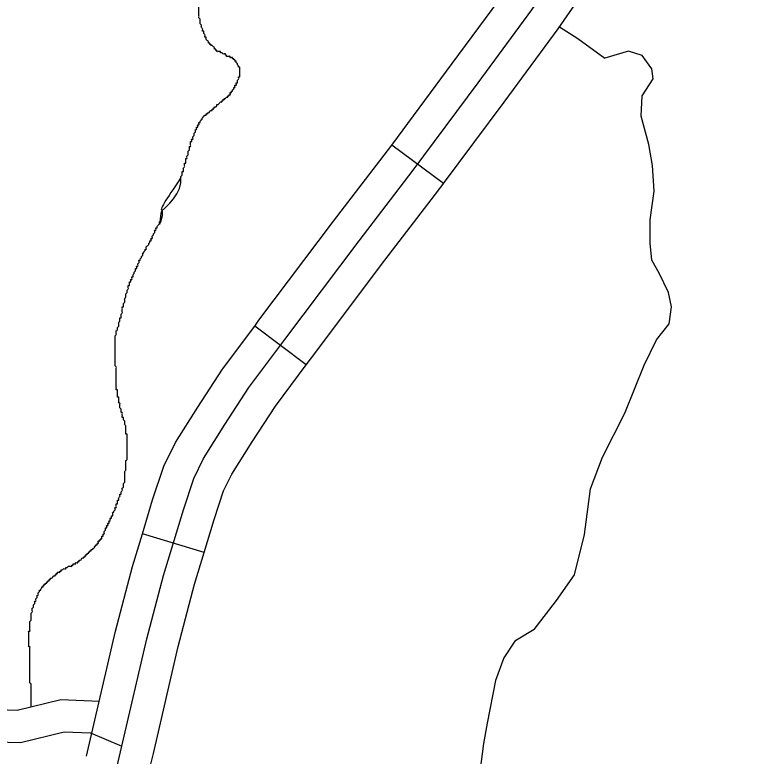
# Model space of a CAD drawing. Extents: x 813775 to 1157140, y 1757555 to 1979907.
# Drawn here: x 1054390 to 1057836, y 1856294 to 1859740 of the extents above; entities that cross this region are included whole.
import ezdxf

# ---------------------------------------------------------------- set-up
doc = ezdxf.new("R2010")
doc.units = 0
for name, color, linetype in [('Level 32', 7, 'Continuous'), ('Level 35', 7, 'Continuous'), ('Level 45', 7, 'Continuous'), ('Level 5', 7, 'Continuous')]:
    doc.layers.add(name, color=color, linetype=linetype)

msp = doc.modelspace()

# ---------------------------------------------------------------- linework, layer by layer
at = {"layer": 'Level 32'}
for p, q in [((1056383.1, 1858955.5), (1056142.4, 1859134.5)), ((1055745, 1858113.4), (1055504.9, 1858293.3)), ((1055269.9, 1857240), (1054982.7, 1857326.5))]:
    msp.add_line(p, q, dxfattribs=at)
for points in [[(1056142.4, 1859134.5), (1056423.6, 1859512.8), (1056671, 1859849.5), (1056762.7, 1859982.4)], [(1056383.1, 1858955.5), (1056664.8, 1859334.5), (1056915.5, 1859675.4), (1057009.7, 1859812.1)], [(1055504.9, 1858293.3), (1055524.8, 1858319.8), (1055871.1, 1858780.4), (1056122.3, 1859107.5), (1056142.4, 1859134.5)], [(1055745, 1858113.4), (1055764.7, 1858139.7), (1056109.9, 1858598.8), (1056361.7, 1858926.6), (1056383.1, 1858955.5)], [(1054982.7, 1857326.5), (1055030.3, 1857484.5), (1055082.5, 1857641.3), (1055136.4, 1857751.2), (1055240.3, 1857916), (1055354.8, 1858093), (1055504.9, 1858293.3)], [(1055269.9, 1857240), (1055316.2, 1857393.8), (1055360.7, 1857527.4), (1055398.7, 1857604.8), (1055493.1, 1857754.6), (1055601, 1857921.3), (1055745, 1858113.4)], [(1054722.9, 1856293.7), (1054741.9, 1856374.5), (1054858.4, 1856875), (1054937, 1857174.9), (1054982.7, 1857326.5)], [(1055015, 1856225.1), (1055034, 1856306.3), (1055149.6, 1856802.9), (1055225.8, 1857093.5), (1055269.9, 1857240)]]:
    msp.add_lwpolyline(points, dxfattribs=at)
at = {"layer": 'Level 35'}
for points in [[(1056921.9, 1859684.7), (1057006.6, 1859630.1), (1057132.2, 1859538.7)], [(1057343.1, 1858786.9), (1057362.6, 1858919.5), (1057354.2, 1859039.6), (1057337.5, 1859137.3), (1057301.2, 1859268.5), (1057306.8, 1859363.5), (1057357, 1859441.6), (1057351.4, 1859489.1), (1057306.8, 1859550.5), (1057242.6, 1859570.1), (1057132.2, 1859538.7)], [(1056804.6, 1856882.6), (1056907.9, 1857016.6), (1056991.6, 1857136.7), (1057039, 1857323.8), (1057066.9, 1857536), (1057122.7, 1857684), (1057225.9, 1857887.8), (1057315.2, 1858111.2), (1057373.7, 1858228.4), (1057432.3, 1858303.8), (1057443.5, 1858382), (1057429.5, 1858449), (1057384.9, 1858538.4), (1057351.4, 1858599.8), (1057343.1, 1858678), (1057343.1, 1858786.9)], [(1051459.7, 1857513.2), (1051627.5, 1857666.4), (1051711.4, 1857686.1), (1051825, 1857686.1), (1052111.3, 1857646.6), (1052343.3, 1857577.4), (1052585.1, 1857429.2), (1052827, 1857271.1), (1053103.4, 1857088.3), (1053231.7, 1856964.8), (1053330.4, 1856851.1), (1053409.4, 1856782), (1053562.4, 1856678.2), (1053715.5, 1856599.1), (1053804.3, 1856559.6), (1053893.1, 1856510.2), (1054031.4, 1856436.1), (1054159.7, 1856381.8), (1054243.6, 1856362), (1054416.4, 1856357.1), (1054618.7, 1856406.5), (1054742.1, 1856401.5), (1054887.9, 1856340.4)], [(1056804.6, 1856882.6), (1056714.2, 1856829), (1056664, 1856750.8), (1056624.9, 1856644.7)], [(1056624.9, 1856644.7), (1056585.3, 1856447.3), (1056568.6, 1856352.4), (1056551.8, 1856221.2), (1056543.5, 1856145.8), (1056565.8, 1856073.2), (1056621.6, 1855997.8), (1056649.5, 1855925.2), (1056669, 1855813.5), (1056699.7, 1855542.7), (1056719.2, 1855464.5), (1056775, 1855372.4), (1056794.5, 1855291.4), (1056805.7, 1855221.6), (1056794.5, 1855160.2), (1056747.1, 1855098.7), (1056671.8, 1855037.3), (1056616, 1854970.3), (1056568.6, 1854883.7)]]:
    msp.add_lwpolyline(points, dxfattribs=at)
for points in [[(1055262.8, 1859669.5), (1055262.8, 1859675.1), (1055257.2, 1859680.7), (1055257.2, 1859686.2), (1055257.2, 1859691.8), (1055251.6, 1859697.4), (1055251.6, 1859703), (1055251.6, 1859708.6), (1055251.6, 1859714.1), (1055251.6, 1859719.7), (1055246, 1859725.3), (1055246, 1859730.9), (1055246, 1859736.5), (1055246, 1859742.1), (1055246, 1859747.6), (1055246, 1859753.2), (1055246, 1859758.8), (1055246, 1859764.4), (1055246, 1859770), (1055246, 1859775.5), (1055246, 1859781.1), (1055246, 1859786.7), (1055240.4, 1859786.7), (1055240.4, 1859792.3), (1055240.4, 1859797.9), (1055240.4, 1859803.4), (1055234.9, 1859809), (1055234.9, 1859814.6), (1055229.3, 1859820.2), (1055229.3, 1859825.8), (1055223.7, 1859825.8), (1055223.7, 1859831.4), (1055218.1, 1859836.9), (1055218.1, 1859842.5), (1055212.6, 1859842.5), (1055212.6, 1859848.1), (1055207, 1859848.1), (1055201.4, 1859848.1), (1055201.4, 1859853.7), (1055195.8, 1859859.3), (1055195.8, 1859864.8), (1055190.2, 1859864.8), (1055184.7, 1859864.8), (1055184.7, 1859870.4), (1055179.1, 1859870.4), (1055179.1, 1859876), (1055173.5, 1859881.6), (1055173.5, 1859887.2), (1055167.9, 1859887.2), (1055167.9, 1859892.8), (1055167.9, 1859898.3), (1055162.3, 1859898.3), (1055162.3, 1859903.9), (1055156.8, 1859903.9), (1055156.8, 1859909.5), (1055156.8, 1859915.1), (1055156.8, 1859920.7), (1055151.2, 1859926.2), (1055151.2, 1859931.8), (1055151.2, 1859937.4), (1055145.6, 1859937.4), (1055145.6, 1859943), (1055145.6, 1859948.6), (1055140, 1859948.6), (1055140, 1859954.2), (1055140, 1859959.7), (1055134.5, 1859965.3), (1055134.5, 1859970.9), (1055134.5, 1859976.5), (1055128.9, 1859982.1), (1055128.9, 1859987.6), (1055128.9, 1859993.2), (1055128.9, 1859998.8), (1055128.9, 1860004.4), (1055128.9, 1860010), (1055123.3, 1860010), (1055123.3, 1860015.5), (1055123.3, 1860021.1), (1055123.3, 1860026.7), (1055123.3, 1860032.3), (1055123.3, 1860037.9), (1055123.3, 1860043.5), (1055123.3, 1860049), (1055123.3, 1860054.6), (1055123.3, 1860060.2), (1055123.3, 1860065.8), (1055123.3, 1860071.4), (1055123.3, 1860076.9), (1055123.3, 1860082.5), (1055123.3, 1860088.1), (1055123.3, 1860093.7)], [(1055363.2, 1859351.3), (1055368.8, 1859351.3), (1055374.3, 1859356.9), (1055379.9, 1859356.9), (1055379.9, 1859362.5), (1055385.5, 1859362.5), (1055385.5, 1859368.1), (1055391.1, 1859368.1), (1055391.1, 1859373.7), (1055391.1, 1859379.3), (1055396.7, 1859379.3), (1055396.7, 1859384.8), (1055402.2, 1859384.8), (1055402.2, 1859390.4), (1055407.8, 1859396), (1055407.8, 1859401.6), (1055413.4, 1859401.6), (1055413.4, 1859407.2), (1055413.4, 1859412.7), (1055419, 1859412.7), (1055419, 1859418.3), (1055419, 1859423.9), (1055424.6, 1859423.9), (1055424.6, 1859429.5), (1055424.6, 1859435.1), (1055430.1, 1859440.7), (1055430.1, 1859446.2), (1055430.1, 1859451.8), (1055435.7, 1859451.8), (1055435.7, 1859457.4), (1055435.7, 1859463), (1055435.7, 1859468.6), (1055435.7, 1859474.1), (1055435.7, 1859479.7), (1055435.7, 1859485.3), (1055435.7, 1859490.9), (1055435.7, 1859496.5), (1055430.1, 1859496.5), (1055430.1, 1859502), (1055424.6, 1859507.6), (1055424.6, 1859513.2), (1055419, 1859518.8), (1055419, 1859524.4), (1055413.4, 1859524.4), (1055413.4, 1859530), (1055407.8, 1859530), (1055407.8, 1859535.5), (1055402.2, 1859535.5), (1055402.2, 1859541.1), (1055396.7, 1859541.1), (1055391.1, 1859541.1), (1055391.1, 1859546.7), (1055385.5, 1859546.7), (1055379.9, 1859546.7), (1055374.3, 1859546.7), (1055374.3, 1859552.3), (1055368.8, 1859552.3), (1055368.8, 1859557.9), (1055363.2, 1859557.9), (1055357.6, 1859557.9), (1055352, 1859563.4), (1055346.4, 1859563.4), (1055346.4, 1859569), (1055340.9, 1859569), (1055335.3, 1859569), (1055329.7, 1859569), (1055329.7, 1859574.6), (1055324.1, 1859574.6), (1055324.1, 1859580.2), (1055318.6, 1859580.2), (1055318.6, 1859585.8), (1055313, 1859591.4), (1055307.4, 1859596.9), (1055301.8, 1859596.9), (1055301.8, 1859602.5), (1055296.2, 1859602.5), (1055296.2, 1859608.1), (1055290.7, 1859608.1), (1055290.7, 1859613.7), (1055285.1, 1859619.3), (1055279.5, 1859624.8), (1055279.5, 1859630.4), (1055279.5, 1859636), (1055273.9, 1859636), (1055273.9, 1859641.6), (1055273.9, 1859647.2), (1055268.3, 1859652.7), (1055268.3, 1859658.3), (1055268.3, 1859663.9), (1055262.8, 1859663.9), (1055262.8, 1859669.5)], [(1055162.3, 1858983), (1055073.1, 1858832.3), (1055162.3, 1858983), (1055162.3, 1858988.5), (1055167.9, 1858994.1), (1055167.9, 1858999.7), (1055167.9, 1859005.3), (1055167.9, 1859010.9), (1055173.5, 1859010.9), (1055173.5, 1859016.5), (1055173.5, 1859022), (1055173.5, 1859027.6), (1055179.1, 1859033.2), (1055179.1, 1859038.8), (1055179.1, 1859044.4), (1055179.1, 1859049.9), (1055184.7, 1859049.9), (1055184.7, 1859055.5), (1055184.7, 1859061.1), (1055184.7, 1859066.7), (1055184.7, 1859072.3), (1055190.2, 1859072.3), (1055190.2, 1859077.9), (1055190.2, 1859083.4), (1055195.8, 1859089), (1055195.8, 1859094.6), (1055195.8, 1859100.2), (1055195.8, 1859105.8), (1055201.4, 1859111.3), (1055201.4, 1859116.9), (1055201.4, 1859122.5), (1055201.4, 1859128.1), (1055207, 1859128.1), (1055207, 1859133.7), (1055207, 1859139.2), (1055207, 1859144.8), (1055207, 1859150.4), (1055212.6, 1859150.4), (1055212.6, 1859156), (1055212.6, 1859161.6), (1055218.1, 1859161.6), (1055218.1, 1859167.2), (1055218.1, 1859172.7), (1055223.7, 1859178.3), (1055223.7, 1859183.9), (1055223.7, 1859189.5), (1055229.3, 1859195.1), (1055229.3, 1859200.6), (1055229.3, 1859206.2), (1055234.9, 1859206.2), (1055234.9, 1859211.8), (1055234.9, 1859217.4), (1055240.4, 1859217.4), (1055240.4, 1859223), (1055240.4, 1859228.6), (1055246, 1859228.6), (1055246, 1859234.1), (1055246, 1859239.7), (1055251.6, 1859239.7), (1055251.6, 1859245.3), (1055257.2, 1859250.9), (1055257.2, 1859256.5), (1055262.8, 1859256.5), (1055262.8, 1859262), (1055268.3, 1859267.6), (1055273.9, 1859273.2), (1055279.5, 1859273.2), (1055279.5, 1859278.8), (1055285.1, 1859278.8), (1055285.1, 1859284.4), (1055290.7, 1859284.4), (1055296.2, 1859289.9), (1055301.8, 1859295.5), (1055307.4, 1859295.5), (1055307.4, 1859301.1), (1055313, 1859301.1), (1055313, 1859306.7), (1055318.6, 1859306.7), (1055318.6, 1859312.3), (1055324.1, 1859312.3), (1055329.7, 1859317.9), (1055329.7, 1859323.4), (1055335.3, 1859323.4), (1055340.9, 1859329), (1055346.4, 1859334.6), (1055352, 1859334.6), (1055352, 1859340.2), (1055357.6, 1859340.2), (1055357.6, 1859345.8), (1055363.2, 1859345.8), (1055363.2, 1859351.3)], [(1054995.5, 1858649.8), (1055001.1, 1858649.8), (1055001.1, 1858655.3), (1055001.1, 1858660.9), (1055006.7, 1858666.5), (1055012.3, 1858672.1), (1055012.3, 1858677.7), (1055017.9, 1858683.2), (1055017.9, 1858688.8), (1055023.4, 1858688.8), (1055023.4, 1858694.4), (1055023.4, 1858700), (1055029, 1858700), (1055029, 1858705.6), (1055029, 1858711.2), (1055034.6, 1858716.7), (1055034.6, 1858722.3), (1055040.2, 1858727.9), (1055040.2, 1858733.5), (1055040.2, 1858739.1), (1055045.7, 1858739.1), (1055045.7, 1858744.6), (1055045.7, 1858750.2), (1055051.3, 1858750.2), (1055051.3, 1858755.8), (1055056.9, 1858761.4), (1055073.1, 1858832.3), (1055062.5, 1858767), (1055062.5, 1858772.5), (1055062.5, 1858778.1), (1055068.1, 1858778.1)], [(1054856.1, 1858203.2), (1054856.1, 1858208.8), (1054856.1, 1858214.4), (1054856.1, 1858220), (1054856.1, 1858225.6), (1054856.1, 1858231.1), (1054856.1, 1858236.7), (1054856.1, 1858242.3), (1054856.1, 1858247.9), (1054861.6, 1858253.5), (1054861.6, 1858259), (1054861.6, 1858264.6), (1054861.6, 1858270.2), (1054867.2, 1858275.8), (1054867.2, 1858281.4), (1054867.2, 1858287), (1054872.8, 1858292.5), (1054872.8, 1858298.1), (1054872.8, 1858303.7), (1054872.8, 1858309.3), (1054878.4, 1858314.9), (1054878.4, 1858320.4), (1054878.4, 1858326), (1054878.4, 1858331.6), (1054884, 1858331.6), (1054884, 1858337.2), (1054884, 1858342.8), (1054884, 1858348.4), (1054889.5, 1858353.9), (1054889.5, 1858359.5), (1054889.5, 1858365.1), (1054889.5, 1858370.7), (1054889.5, 1858376.3), (1054889.5, 1858381.8), (1054895.1, 1858381.8), (1054895.1, 1858387.4), (1054895.1, 1858393), (1054895.1, 1858398.6), (1054900.7, 1858404.2), (1054900.7, 1858409.7), (1054900.7, 1858415.3), (1054900.7, 1858420.9), (1054906.3, 1858426.5), (1054906.3, 1858432.1), (1054906.3, 1858437.7), (1054906.3, 1858443.2), (1054911.9, 1858448.8), (1054911.9, 1858454.4), (1054911.9, 1858460), (1054917.4, 1858465.6), (1054917.4, 1858471.1), (1054917.4, 1858476.7), (1054917.4, 1858482.3), (1054923, 1858482.3), (1054923, 1858487.9), (1054923, 1858493.5), (1054923, 1858499.1), (1054928.6, 1858499.1), (1054928.6, 1858504.6), (1054928.6, 1858510.2), (1054934.2, 1858510.2), (1054934.2, 1858515.8), (1054934.2, 1858521.4), (1054939.7, 1858521.4), (1054939.7, 1858527), (1054939.7, 1858532.5), (1054945.3, 1858538.1), (1054945.3, 1858543.7), (1054950.9, 1858549.3), (1054950.9, 1858554.9), (1054950.9, 1858560.4), (1054956.5, 1858560.4), (1054956.5, 1858566), (1054956.5, 1858571.6), (1054962.1, 1858571.6), (1054962.1, 1858577.2), (1054962.1, 1858582.8), (1054967.6, 1858588.4), (1054967.6, 1858593.9), (1054967.6, 1858599.5), (1054973.2, 1858599.5), (1054973.2, 1858605.1), (1054978.8, 1858610.7), (1054978.8, 1858616.3), (1054984.4, 1858621.8), (1054984.4, 1858627.4), (1054984.4, 1858633), (1054990, 1858633), (1054990, 1858638.6), (1054995.5, 1858644.2), (1054995.5, 1858649.8)], [(1054911.9, 1857734.4), (1054911.9, 1857740), (1054911.9, 1857745.5), (1054911.9, 1857751.1), (1054911.9, 1857756.7), (1054911.9, 1857762.3), (1054911.9, 1857767.9), (1054911.9, 1857773.5), (1054911.9, 1857779), (1054911.9, 1857784.6), (1054911.9, 1857790.2), (1054906.3, 1857790.2), (1054906.3, 1857795.8), (1054906.3, 1857801.4), (1054906.3, 1857806.9), (1054906.3, 1857812.5), (1054906.3, 1857818.1), (1054906.3, 1857823.7), (1054906.3, 1857829.3), (1054900.7, 1857834.9), (1054900.7, 1857840.4), (1054900.7, 1857846), (1054900.7, 1857851.6), (1054895.1, 1857857.2), (1054895.1, 1857862.8), (1054895.1, 1857868.3), (1054889.5, 1857868.3), (1054889.5, 1857873.9), (1054889.5, 1857879.5), (1054889.5, 1857885.1), (1054889.5, 1857890.7), (1054884, 1857890.7), (1054884, 1857896.2), (1054884, 1857901.8), (1054884, 1857907.4), (1054878.4, 1857913), (1054878.4, 1857918.6), (1054878.4, 1857924.2), (1054878.4, 1857929.7), (1054878.4, 1857935.3), (1054872.8, 1857935.3), (1054872.8, 1857940.9), (1054872.8, 1857946.5), (1054872.8, 1857952.1), (1054872.8, 1857957.6), (1054872.8, 1857963.2), (1054867.2, 1857963.2), (1054867.2, 1857968.8), (1054867.2, 1857974.4), (1054867.2, 1857980), (1054867.2, 1857985.6), (1054867.2, 1857991.1), (1054867.2, 1857996.7), (1054861.6, 1857996.7), (1054861.6, 1858002.3), (1054861.6, 1858007.9), (1054861.6, 1858013.5), (1054861.6, 1858019), (1054861.6, 1858024.6), (1054861.6, 1858030.2), (1054861.6, 1858035.8), (1054861.6, 1858041.4), (1054861.6, 1858046.9), (1054861.6, 1858052.5), (1054861.6, 1858058.1), (1054861.6, 1858063.7), (1054861.6, 1858069.3), (1054861.6, 1858074.9), (1054861.6, 1858080.4), (1054861.6, 1858086), (1054861.6, 1858091.6), (1054861.6, 1858097.2), (1054861.6, 1858102.8), (1054856.1, 1858108.3), (1054856.1, 1858113.9), (1054856.1, 1858119.5), (1054856.1, 1858125.1), (1054856.1, 1858130.7), (1054856.1, 1858136.3), (1054856.1, 1858141.8), (1054856.1, 1858147.4), (1054856.1, 1858153), (1054856.1, 1858158.6), (1054856.1, 1858164.2), (1054856.1, 1858169.7), (1054856.1, 1858175.3), (1054856.1, 1858180.9), (1054856.1, 1858186.5), (1054856.1, 1858192.1), (1054856.1, 1858197.6), (1054856.1, 1858203.2)], [(1054794.7, 1857304.6), (1054794.7, 1857310.2), (1054794.7, 1857315.8), (1054800.3, 1857315.8), (1054800.3, 1857321.3), (1054800.3, 1857326.9), (1054805.9, 1857326.9), (1054805.9, 1857332.5), (1054805.9, 1857338.1), (1054811.4, 1857343.7), (1054811.4, 1857349.3), (1054811.4, 1857354.8), (1054817, 1857354.8), (1054817, 1857360.4), (1054817, 1857366), (1054822.6, 1857366), (1054822.6, 1857371.6), (1054822.6, 1857377.2), (1054828.2, 1857377.2), (1054828.2, 1857382.7), (1054828.2, 1857388.3), (1054833.8, 1857388.3), (1054833.8, 1857393.9), (1054833.8, 1857399.5), (1054839.3, 1857399.5), (1054839.3, 1857405.1), (1054839.3, 1857410.7), (1054844.9, 1857410.7), (1054844.9, 1857416.2), (1054844.9, 1857421.8), (1054844.9, 1857427.4), (1054850.5, 1857427.4), (1054850.5, 1857433), (1054856.1, 1857438.6), (1054856.1, 1857444.1), (1054856.1, 1857449.7), (1054861.6, 1857449.7), (1054861.6, 1857455.3), (1054861.6, 1857460.9), (1054861.6, 1857466.5), (1054867.2, 1857466.5), (1054867.2, 1857472.1), (1054867.2, 1857477.6), (1054867.2, 1857483.2), (1054872.8, 1857483.2), (1054872.8, 1857488.8), (1054872.8, 1857494.4), (1054878.4, 1857500), (1054878.4, 1857505.5), (1054878.4, 1857511.1), (1054884, 1857511.1), (1054884, 1857516.7), (1054884, 1857522.3), (1054889.5, 1857527.9), (1054889.5, 1857533.4), (1054889.5, 1857539), (1054895.1, 1857544.6), (1054895.1, 1857550.2), (1054895.1, 1857555.8), (1054895.1, 1857561.4), (1054900.7, 1857566.9), (1054900.7, 1857572.5), (1054900.7, 1857578.1), (1054900.7, 1857583.7), (1054900.7, 1857589.3), (1054900.7, 1857594.8), (1054900.7, 1857600.4), (1054900.7, 1857606), (1054900.7, 1857611.6), (1054900.7, 1857617.2), (1054906.3, 1857622.8), (1054906.3, 1857628.3), (1054906.3, 1857633.9), (1054906.3, 1857639.5), (1054906.3, 1857645.1), (1054906.3, 1857650.7), (1054906.3, 1857656.2), (1054906.3, 1857661.8), (1054906.3, 1857667.4), (1054911.9, 1857673), (1054911.9, 1857678.6), (1054911.9, 1857684.1), (1054911.9, 1857689.7), (1054911.9, 1857695.3), (1054911.9, 1857700.9), (1054911.9, 1857706.5), (1054911.9, 1857712.1), (1054911.9, 1857717.6), (1054911.9, 1857723.2), (1054911.9, 1857728.8), (1054911.9, 1857734.4)], [(1054499, 1857042.3), (1054499, 1857047.9), (1054499, 1857053.4), (1054504.6, 1857059), (1054504.6, 1857064.6), (1054510.2, 1857064.6), (1054510.2, 1857070.2), (1054515.8, 1857075.8), (1054515.8, 1857081.3), (1054521.3, 1857081.3), (1054521.3, 1857086.9), (1054526.9, 1857086.9), (1054526.9, 1857092.5), (1054532.5, 1857092.5), (1054532.5, 1857098.1), (1054538.1, 1857098.1), (1054538.1, 1857103.7), (1054543.7, 1857103.7), (1054543.7, 1857109.3), (1054549.2, 1857109.3), (1054549.2, 1857114.8), (1054554.8, 1857114.8), (1054554.8, 1857120.4), (1054560.4, 1857120.4), (1054566, 1857126), (1054571.5, 1857131.6), (1054577.1, 1857131.6), (1054577.1, 1857137.2), (1054582.7, 1857137.2), (1054582.7, 1857142.7), (1054588.3, 1857142.7), (1054588.3, 1857148.3), (1054593.9, 1857148.3), (1054599.4, 1857148.3), (1054599.4, 1857153.9), (1054605, 1857153.9), (1054605, 1857159.5), (1054610.6, 1857159.5), (1054616.2, 1857165.1), (1054621.8, 1857165.1), (1054627.3, 1857165.1), (1054627.3, 1857170.6), (1054632.9, 1857170.6), (1054638.5, 1857176.2), (1054644.1, 1857176.2), (1054649.6, 1857176.2), (1054655.2, 1857176.2), (1054655.2, 1857181.8), (1054660.8, 1857181.8), (1054660.8, 1857187.4), (1054666.4, 1857187.4), (1054672, 1857187.4), (1054672, 1857193), (1054677.5, 1857193), (1054683.1, 1857193), (1054683.1, 1857198.6), (1054688.7, 1857198.6), (1054688.7, 1857204.1), (1054694.3, 1857204.1), (1054699.9, 1857209.7), (1054705.4, 1857215.3), (1054711, 1857215.3), (1054711, 1857220.9), (1054716.6, 1857220.9), (1054716.6, 1857226.5), (1054722.2, 1857226.5), (1054722.2, 1857232), (1054727.8, 1857232), (1054727.8, 1857237.6), (1054733.3, 1857237.6), (1054733.3, 1857243.2), (1054738.9, 1857243.2), (1054738.9, 1857248.8), (1054744.5, 1857248.8), (1054744.5, 1857254.4), (1054750.1, 1857254.4), (1054755.6, 1857260), (1054761.2, 1857265.5), (1054761.2, 1857271.1), (1054766.8, 1857271.1), (1054766.8, 1857276.7), (1054772.4, 1857276.7), (1054772.4, 1857282.3), (1054778, 1857282.3), (1054778, 1857287.9), (1054778, 1857293.4), (1054783.5, 1857293.4), (1054783.5, 1857299), (1054789.1, 1857299), (1054789.1, 1857304.6), (1054794.7, 1857304.6)], [(1054465.8, 1856524.8), (1054465.5, 1856567.8), (1054465.5, 1856573.4), (1054465.5, 1856579), (1054465.5, 1856584.6), (1054465.5, 1856590.2), (1054465.5, 1856595.8), (1054465.5, 1856601.3), (1054465.5, 1856606.9), (1054465.5, 1856612.5), (1054465.5, 1856618.1), (1054465.5, 1856623.7), (1054465.5, 1856629.2), (1054460, 1856634.8), (1054460, 1856640.4), (1054460, 1856646), (1054460, 1856651.6), (1054460, 1856657.1), (1054460, 1856662.7), (1054460, 1856668.3), (1054460, 1856673.9), (1054460, 1856679.5), (1054460, 1856685.1), (1054460, 1856690.6), (1054460, 1856696.2), (1054460, 1856701.8), (1054460, 1856707.4), (1054460, 1856713), (1054460, 1856718.5), (1054460, 1856724.1), (1054460, 1856729.7), (1054460, 1856735.3), (1054460, 1856740.9), (1054460, 1856746.5), (1054460, 1856752), (1054460, 1856757.6), (1054460, 1856763.2), (1054460, 1856768.8), (1054460, 1856774.4), (1054460, 1856779.9), (1054460, 1856785.5), (1054460, 1856791.1), (1054460, 1856796.7), (1054460, 1856802.3), (1054454.4, 1856802.3), (1054454.4, 1856807.8), (1054454.4, 1856813.4), (1054454.4, 1856819), (1054454.4, 1856824.6), (1054454.4, 1856830.2), (1054454.4, 1856835.8), (1054454.4, 1856841.3), (1054454.4, 1856846.9), (1054454.4, 1856852.5), (1054454.4, 1856858.1), (1054454.4, 1856863.7), (1054454.4, 1856869.2), (1054454.4, 1856874.8), (1054460, 1856874.8), (1054460, 1856880.4), (1054460, 1856886), (1054460, 1856891.6), (1054460, 1856897.2), (1054460, 1856902.7), (1054460, 1856908.3), (1054460, 1856913.9), (1054460, 1856919.5), (1054465.5, 1856925.1), (1054465.5, 1856930.6), (1054465.5, 1856936.2), (1054465.5, 1856941.8), (1054465.5, 1856947.4), (1054465.5, 1856953), (1054465.5, 1856958.5), (1054471.1, 1856964.1), (1054471.1, 1856969.7), (1054471.1, 1856975.3), (1054471.1, 1856980.9), (1054476.7, 1856986.5), (1054476.7, 1856992), (1054476.7, 1856997.6), (1054482.3, 1857003.2), (1054482.3, 1857008.8), (1054482.3, 1857014.4), (1054487.9, 1857014.4), (1054487.9, 1857019.9), (1054487.9, 1857025.5), (1054493.4, 1857031.1), (1054493.4, 1857036.7), (1054493.4, 1857042.3), (1054499, 1857042.3)]]:
    msp.add_spline(points, degree=3, dxfattribs=at)
at = {"layer": 'Level 45'}
msp.add_lwpolyline([(1054031, 1856606.5), (1054096.2, 1856571.5), (1054206.5, 1856524.8), (1054263.1, 1856511.5), (1054400.4, 1856507.6), (1054603.7, 1856557.2), (1054782.7, 1856550)], dxfattribs=at)
at = {"layer": 'Level 5'}
for points in [[(1055267.5, 1857678), (1055366.7, 1857835.3), (1055477.9, 1858007.1), (1055644.7, 1858229.8), (1055990.5, 1858689.6), (1056242, 1859017), (1056544.2, 1859423.6), (1056793.3, 1859762.4), (1057030.2, 1860106.1), (1057394.6, 1860692.5), (1057757.3, 1861330), (1057919.3, 1861615.5), (1058175.6, 1862099.6), (1058340, 1862443.2), (1058569.7, 1862926.5)], [(1054651, 1855290.1), (1054757.4, 1855783.8), (1054887.9, 1856340.4), (1055004, 1856838.9), (1055081.4, 1857134.2), (1055173.3, 1857439.1), (1055221.6, 1857584.4), (1055267.5, 1857678)]]:
    msp.add_lwpolyline(points, dxfattribs=at)

doc.saveas('drawing.dxf')
